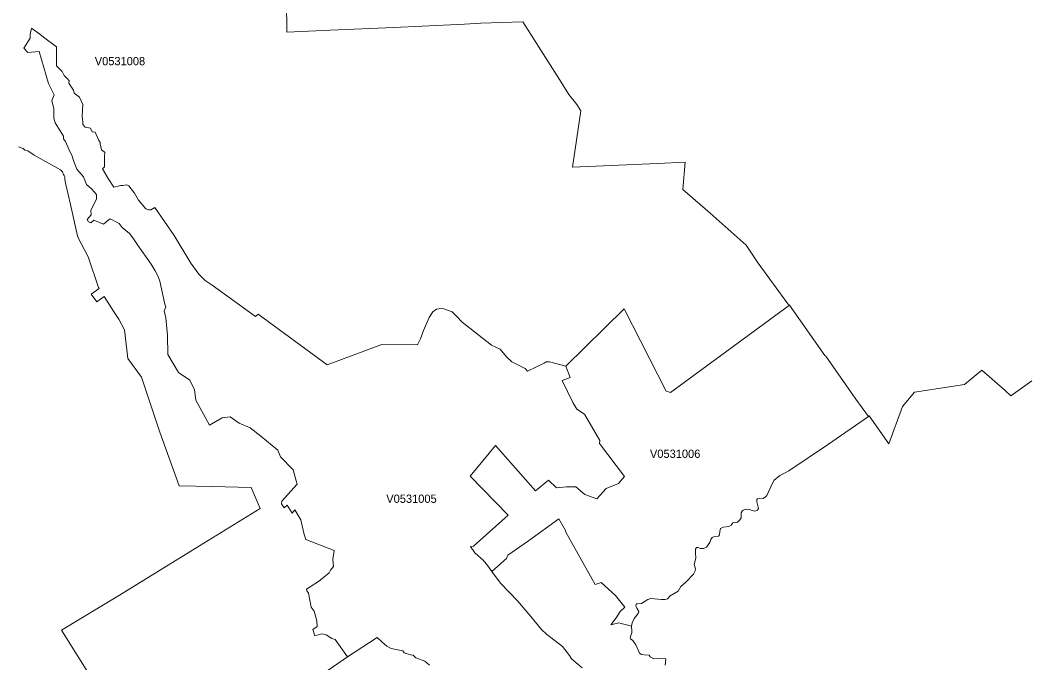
# Model space of a CAD drawing. Extents: x 369010 to 735936, y 6377141 to 6616555.
# Drawn here: x 484375 to 496599, y 6551900 to 6559671 of the extents above; entities that cross this region are included whole.
import ezdxf
from ezdxf.enums import TextEntityAlignment as Align

# ---------------------------------------------------------------- set-up
doc = ezdxf.new("R2010")
doc.units = 0
doc.header["$LTSCALE"] = 40
doc.layers.add('3', color=7, linetype='Continuous', lineweight=13)
doc.layers.add('4', color=7, linetype='Continuous')

msp = doc.modelspace()

# ---------------------------------------------------------------- linework, layer by layer
at = {"layer": '3'}
for points in [[(485403.21, 6558063.01), (485395.6, 6558046.29), (485395.43, 6557896.51), (485371.27, 6557874.83), (485437.63, 6557756.16), (485508.97, 6557652.72), (485577.49, 6557666.29), (485591.55, 6557673.91), (485617.21, 6557671.42), (485663.22, 6557681.69), (485690.03, 6557667.62), (485756.4, 6557580.56), (485805.05, 6557495), (485893.1, 6557390.07), (485926.37, 6557378.65), (485954.83, 6557379.81), (486002.17, 6557406.78), (486236.03, 6557067.83), (486438.6, 6556733.84), (486537.41, 6556601.28), (486611.55, 6556524.48), (486697.12, 6556467.05), (487219.95, 6556086.56), (487254.37, 6556117.18), (488087.35, 6555504.65), (488747.71, 6555750.25), (489180.84, 6555743.96), (489217.91, 6555818.11), (489251.01, 6555916.59), (489320.36, 6556077.45), (489363.89, 6556142.66), (489411.22, 6556174.61), (489467.33, 6556184.87), (489500.59, 6556182.38), (489600.23, 6556142.66), (489651.37, 6556090.2), (489722.37, 6556020.69), (490073.9, 6555740.65), (490182.14, 6555693.82), (490254.96, 6555599.15), (490322.65, 6555540.39), (490483.69, 6555457.31), (490511.82, 6555426.53), (490711.25, 6555525), (490735.58, 6555540.39), (490776.46, 6555540.39), (490975.07, 6555486.44), (491681.77, 6556182.05), (492188.21, 6555183.73), (492241.83, 6555169.67), (493678.24, 6556224.09), (493659.87, 6556242.79), (493301.39, 6556734.84), (493154.75, 6556950.49), (492721.63, 6557337.27), (492388.8, 6557622.43), (492419.09, 6557952.78), (492084.11, 6557936.4), (491053.52, 6557895.52), (491155.96, 6558577.06), (491106.48, 6558652.04), (491011.97, 6558773.52), (490898.94, 6558953.58), (490727.14, 6559219.38), (490452.57, 6559652.67), (489947.45, 6559636.45), (489747.03, 6559623.21), (489235.95, 6559599.05), (488895.01, 6559583.33), (488123.1, 6559551.05), (487601.76, 6559526.39), (487597.46, 6559902.75)], [(487597.46, 6559902.75), (487601.76, 6559526.39), (488123.1, 6559551.05), (488895.01, 6559583.33), (489235.95, 6559599.05), (489747.03, 6559623.21), (489947.45, 6559636.45), (490452.57, 6559652.67), (490727.14, 6559219.38), (490898.94, 6558953.58), (491011.97, 6558773.52), (491106.48, 6558652.04), (491155.96, 6558577.06), (491053.52, 6557895.52), (492084.11, 6557936.4), (492419.09, 6557952.78), (492388.8, 6557622.43), (492721.63, 6557337.27), (493154.75, 6556950.49), (493301.39, 6556734.84), (493659.87, 6556242.79), (493678.24, 6556224.09), (494109.22, 6555615.37), (494118.15, 6555608.25), (494483.26, 6555089.4), (494634.53, 6554878.71), (494645.28, 6554886.16), (494881.29, 6554545.88), (495045.97, 6554999.03), (495191.28, 6555170.66), (495796.53, 6555267.31), (496006.39, 6555439.6), (496290.23, 6555192.51), (496356.26, 6555129.12), (496612.96, 6555308.69)], [(488156.53, 6553148.53), (488171.76, 6553257.43), (487829.33, 6553390.33), (487811.29, 6553451.73), (487769.09, 6553627.66), (487694.94, 6553750.47), (487663, 6553709.59), (487602.92, 6553805.42), (487568.5, 6553773.47), (487536.56, 6553823.29), (487539.04, 6553852.75), (487726.89, 6554059.96), (487714.14, 6554099.52), (487677.73, 6554233.41), (487524.47, 6554389.31), (487489.88, 6554469.91), (487286.15, 6554639.23), (487154.57, 6554740.35), (487024.16, 6554797.94), (486913.93, 6554874.08), (486818.1, 6554863.81), (486666.01, 6554771.79), (486498.68, 6555077.31), (486481.96, 6555198.96), (486427.02, 6555319.12), (486287.83, 6555411.14), (486160.72, 6555628.77), (486154.6, 6555858.66), (486136.72, 6556073.48), (486114.55, 6556154.58), (486136.23, 6556199.43), (486123.48, 6556235.18), (486063.9, 6556515.21), (486043.38, 6556571.48), (486007.63, 6556640.5), (485959.14, 6556719.78), (485793.47, 6556953.8), (485735.71, 6557039.86), (485696.15, 6557093.65), (485606.61, 6557165.15), (485572.19, 6557213.81), (485464.28, 6557267.59), (485436.14, 6557247.24), (485383.85, 6557205.03), (485266.5, 6557254.85), (485228.27, 6557220.43), (485202.62, 6557234.49), (485184.74, 6557261.31), (485232.08, 6557317.41), (485228.27, 6557374.84), (485296.46, 6557505.75), (485297.62, 6557563.18), (485237.71, 6557632.03), (485175.14, 6557685.66), (485140.72, 6557777.68), (485058.96, 6557869.04), (485018.08, 6557973.63), (485005.34, 6558026.1), (484961.98, 6558110.34), (484924.74, 6558203.52), (484896.6, 6558236.62), (484896.6, 6558268.56), (484798.13, 6558430.76), (484780.25, 6558486.86), (484780.25, 6558600.56), (484758.24, 6558700.86), (484785.05, 6558768.55), (484716.2, 6558905.09), (484605.65, 6559292.37), (484466.62, 6559280.95), (484418.13, 6559331.93), (484497.24, 6559454.56), (484494.59, 6559497.93), (484509.98, 6559577.04), (484613.26, 6559504.22), (484656.62, 6559465.98), (484811.86, 6559348.31), (484815.67, 6559118.59), (484883.2, 6559049.74), (484907.03, 6559004.06), (484946.58, 6558963.18), (484965.78, 6558937.7), (484964.46, 6558910.88), (485020.56, 6558826.64), (485025.69, 6558789.73), (485093.39, 6558738.59), (485130.79, 6558649.88), (485125.82, 6558512.02), (485132.11, 6558439.36), (485132.11, 6558409.9), (485158.93, 6558379.28), (485223.47, 6558364.22), (485243.83, 6558322.02), (485279.58, 6558317.06), (485320.29, 6558226.36), (485340.81, 6558193.09), (485341.97, 6558175.22), (485357.36, 6558105.04), (485389.31, 6558080.88), (485403.21, 6558063.01)], [(484946.58, 6558963.18), (484907.03, 6559004.06), (484883.2, 6559049.74), (484815.67, 6559118.59), (484811.86, 6559348.31), (484656.62, 6559465.98), (484613.26, 6559504.22), (484509.98, 6559577.04), (484494.59, 6559497.93), (484497.24, 6559454.56), (484418.13, 6559331.93), (484466.62, 6559280.95), (484605.65, 6559292.37), (484716.2, 6558905.09), (484785.05, 6558768.55), (484758.24, 6558700.86), (484780.25, 6558600.56), (484780.25, 6558486.86), (484798.13, 6558430.76), (484896.6, 6558268.56), (484896.6, 6558236.62), (484924.74, 6558203.52), (484961.98, 6558110.34), (485005.34, 6558026.1), (485018.08, 6557973.63), (485058.96, 6557869.04), (485140.72, 6557777.68), (485175.14, 6557685.66), (485237.71, 6557632.03), (485297.62, 6557563.18), (485296.46, 6557505.75), (485228.27, 6557374.84), (485232.08, 6557317.41), (485184.74, 6557261.31), (485202.62, 6557234.49), (485228.27, 6557220.43), (485266.5, 6557254.85), (485383.85, 6557205.03), (485436.14, 6557247.24), (485464.28, 6557267.59), (485572.19, 6557213.81), (485606.61, 6557165.15), (485696.15, 6557093.65), (485735.71, 6557039.86), (485793.47, 6556953.8), (485959.14, 6556719.78), (486007.63, 6556640.5), (486043.38, 6556571.48), (486063.9, 6556515.21), (486123.48, 6556235.18), (486136.23, 6556199.43), (486114.55, 6556154.58), (486136.72, 6556073.48), (486154.6, 6555858.66), (486160.72, 6555628.77), (486287.83, 6555411.14), (486427.02, 6555319.12), (486481.96, 6555198.96), (486498.68, 6555077.31), (486666.01, 6554771.79), (486818.1, 6554863.81), (486913.93, 6554874.08), (487024.16, 6554797.94), (487154.57, 6554740.35), (487286.15, 6554639.23), (487489.88, 6554469.91), (487524.47, 6554389.31), (487677.73, 6554233.41), (487714.14, 6554099.52), (487726.89, 6554059.96), (487539.04, 6553852.75), (487536.56, 6553823.29), (487568.5, 6553773.47), (487602.92, 6553805.42), (487663, 6553709.59), (487694.94, 6553750.47), (487769.09, 6553627.66), (487811.29, 6553451.73), (487829.33, 6553390.33), (488171.76, 6553257.43), (488156.53, 6553148.53), (488164.31, 6553062.97), (488129.72, 6553020.76), (488110.52, 6552987.5), (488047.96, 6552933.71), (487982.75, 6552882.57), (487838.44, 6552791.87), (487841.75, 6552769.03), (487863.43, 6552740.89), (487894.87, 6552573.4), (487929.3, 6552524.91), (487962.56, 6552408.56), (487966.37, 6552336.9), (487912.75, 6552303.63), (487939.56, 6552227), (488023.97, 6552248.69), (488073.78, 6552235.94), (488142.3, 6552193.41), (488183.18, 6552179.34), (488332.8, 6551970.97)], [(491045.08, 6551949.29), (491018.26, 6551986.36), (490932.53, 6552098.41), (490739.55, 6552245.38), (490681.79, 6552300.49), (490550.22, 6552459.21), (490388.19, 6552650.2), (490186.28, 6552863.86), (490079.69, 6553005.2), (490029.71, 6553073.06), (489973.6, 6553140.75), (489875.79, 6553229.46), (489819.52, 6553307.58), (489857.92, 6553311.39), (490277.63, 6553684.43), (489818.86, 6554156.12), (490123.55, 6554528.5), (490606.99, 6553980.68), (490765.54, 6554109.78), (490860.87, 6554016.27), (490980.86, 6554027.69), (491097.21, 6554029.01), (491203.3, 6553933.19), (491351.59, 6553881.38), (491462.81, 6554006.83), (491609.77, 6554069.39), (491682.6, 6554153.8), (491380.22, 6554553.83), (491385.35, 6554587.09), (491198.83, 6554906.18), (491107.97, 6554966.26), (491060.8, 6555049.34), (490930.55, 6555313.16), (491025.21, 6555351.55), (490975.07, 6555486.44), (490776.46, 6555540.39), (490735.58, 6555540.39), (490711.25, 6555525), (490511.82, 6555426.53), (490483.69, 6555457.31), (490322.65, 6555540.39), (490254.96, 6555599.15), (490182.14, 6555693.82), (490073.9, 6555740.65), (489722.37, 6556020.69), (489651.37, 6556090.2), (489600.23, 6556142.66), (489500.59, 6556182.38), (489467.33, 6556184.87), (489411.22, 6556174.61), (489363.89, 6556142.66), (489320.36, 6556077.45), (489251.01, 6555916.59), (489217.91, 6555818.11), (489180.84, 6555743.96), (488747.71, 6555750.25), (488087.35, 6555504.65), (487254.37, 6556117.18), (487219.95, 6556086.56), (486697.12, 6556467.05), (486611.55, 6556524.48), (486537.41, 6556601.28), (486438.6, 6556733.84), (486236.03, 6557067.83), (486002.17, 6557406.78), (485954.83, 6557379.81), (485926.37, 6557378.65), (485893.1, 6557390.07), (485805.05, 6557495), (485756.4, 6557580.56), (485690.03, 6557667.62), (485663.22, 6557681.69), (485617.21, 6557671.42), (485591.55, 6557673.91), (485577.49, 6557666.29), (485508.97, 6557652.72), (485437.63, 6557756.16), (485371.27, 6557874.83), (485395.43, 6557896.51), (485395.6, 6558046.29), (485403.21, 6558063.01), (485389.31, 6558080.88), (485357.36, 6558105.04), (485341.97, 6558175.22), (485340.81, 6558193.09), (485320.29, 6558226.36), (485279.58, 6558317.06), (485243.83, 6558322.02), (485223.47, 6558364.22), (485158.93, 6558379.28), (485132.11, 6558409.9), (485132.11, 6558439.36), (485125.82, 6558512.02), (485130.79, 6558649.88), (485093.39, 6558738.59), (485025.69, 6558789.73), (485020.56, 6558826.64), (484964.46, 6558910.88), (484965.78, 6558937.7), (484946.58, 6558963.18)], [(485271.63, 6551658.83), (484875.42, 6552292.54), (485554.48, 6552704.98), (485680.76, 6552783.59), (486437.11, 6553250.48), (487277.71, 6553764.54), (487167.81, 6554019.91), (486697.78, 6554032.82), (486297.59, 6554038.28), (486064.07, 6554688.05), (485841.3, 6555354.04), (485678.61, 6555581.77), (485656.6, 6555753.07), (485634.58, 6555926.52), (485566.07, 6556054.45), (485503.84, 6556152.1), (485392.29, 6556328.52), (485300.6, 6556264.81), (485233.73, 6556359.8), (485330.55, 6556426.17), (485321.95, 6556439.74), (485197.49, 6556809.15), (485071.37, 6557046.32), (485047.54, 6557152.73), (484982, 6557443.69), (484926.89, 6557684), (484915.97, 6557746.73), (484916.46, 6557778.84), (484906.2, 6557793.07), (484897.59, 6557806.64), (484886.34, 6557836.6), (484863.17, 6557862.91), (484754.27, 6557922.49), (484545.73, 6558039.17), (484467.45, 6558090.15), (484429.38, 6558101.4), (484408.7, 6558118.28), (484354.41, 6558138.48)], [(484354.41, 6558138.48), (484408.7, 6558118.28), (484429.38, 6558101.4), (484467.45, 6558090.15), (484545.73, 6558039.17), (484754.27, 6557922.49), (484863.17, 6557862.91), (484886.34, 6557836.6), (484897.59, 6557806.64), (484906.2, 6557793.07), (484916.46, 6557778.84), (484915.97, 6557746.73), (484926.89, 6557684), (484982, 6557443.69), (485047.54, 6557152.73), (485071.37, 6557046.32), (485197.49, 6556809.15), (485321.95, 6556439.74), (485330.55, 6556426.17), (485233.73, 6556359.8), (485300.6, 6556264.81), (485392.29, 6556328.52), (485503.84, 6556152.1), (485566.07, 6556054.45), (485634.58, 6555926.52), (485656.6, 6555753.07), (485678.61, 6555581.77), (485841.3, 6555354.04), (486064.07, 6554688.05), (486297.59, 6554038.28), (486697.78, 6554032.82), (487167.81, 6554019.91), (487277.71, 6553764.54), (486437.11, 6553250.48), (485680.76, 6552783.59), (485554.48, 6552704.98), (484875.42, 6552292.54), (485271.63, 6551658.83)], [(493678.24, 6556224.09), (492241.83, 6555169.67), (492188.21, 6555183.73), (491681.77, 6556182.05), (490975.07, 6555486.44), (491025.21, 6555351.55), (490930.55, 6555313.16), (491060.8, 6555049.34), (491107.97, 6554966.26), (491198.83, 6554906.18), (491385.35, 6554587.09), (491380.22, 6554553.83), (491682.6, 6554153.8), (491609.77, 6554069.39), (491462.81, 6554006.83), (491351.59, 6553881.38), (491203.3, 6553933.19), (491097.21, 6554029.01), (490980.86, 6554027.69), (490860.87, 6554016.27), (490765.54, 6554109.78), (490606.99, 6553980.68), (490123.55, 6554528.5), (489818.86, 6554156.12), (490277.63, 6553684.43), (489857.92, 6553311.39), (489819.52, 6553307.58), (489875.79, 6553229.46), (489973.6, 6553140.75), (490029.71, 6553073.06), (490079.69, 6553005.2), (490258.1, 6553159.29), (490272.17, 6553200.17), (490521.59, 6553376.1), (490890.83, 6553639.58), (490971.43, 6553501.39), (490973.91, 6553479.7), (491328.42, 6552846.65), (491402.56, 6552872.3), (491575.18, 6552712.43), (491689.88, 6552573.4), (491632.28, 6552518.29), (491583.79, 6552441.66), (491517.26, 6552357.26), (491614.41, 6552381.59), (491767.83, 6552343.02), (491776.77, 6552382.91), (491800.77, 6552435.54), (491848.93, 6552493.96), (491858.2, 6552520.61), (491833.37, 6552558.84), (491820.96, 6552588.13), (491823.61, 6552603.36), (491831.55, 6552613.62), (491890.8, 6552617.92), (491933.67, 6552645.56), (491965.77, 6552666.75), (492004.01, 6552678.33), (492131.77, 6552663.77), (492176.79, 6552663.11), (492202.61, 6552674.03), (492237.2, 6552707.63), (492332.37, 6552765.89), (492365.47, 6552820.83), (492424.22, 6552872.8), (492517.73, 6552972.6), (492539.25, 6553011.49), (492544.38, 6553037.64), (492527.16, 6553088.29), (492548.35, 6553165.41), (492544.38, 6553229.96), (492541.73, 6553275.8), (492553.98, 6553294.51), (492576.15, 6553292.52), (492602.3, 6553279.94), (492639.71, 6553281.43), (492676.12, 6553297.32), (492694.49, 6553327.44), (492715.84, 6553353.59), (492730.4, 6553391.33), (492743.81, 6553414.5), (492771.28, 6553426.25), (492821.93, 6553430.88), (492833.84, 6553445.28), (492836.16, 6553488.97), (492846.09, 6553523.4), (492878.69, 6553539.12), (492946.39, 6553548.39), (492974.02, 6553563.28), (492996.04, 6553590.43), (493050.65, 6553599.03), (493079.12, 6553629.15), (493096.99, 6553653.32), (493094.68, 6553712.4), (493107.92, 6553734.41), (493120.99, 6553745.01), (493161.71, 6553756.1), (493197.29, 6553751.96), (493228.73, 6553741.53), (493259.02, 6553735.08)], [(493259.02, 6553735.08), (493292.29, 6553746.17), (493306.52, 6553764.7), (493285.34, 6553848.28), (493285.01, 6553872.78), (493294.27, 6553883.53), (493311.16, 6553890.49), (493362.46, 6553888.17), (493390.76, 6553906.04), (493407.31, 6553921.77), (493479.14, 6554080.98), (493493.21, 6554107.63), (493563.72, 6554162.9), (493620.81, 6554192.36), (493671.62, 6554221.33), (494151.92, 6554544.72), (494634.53, 6554878.71), (494483.26, 6555089.4), (494118.15, 6555608.25), (494109.22, 6555615.37), (493678.24, 6556224.09)], [(496612.96, 6555308.69), (496356.26, 6555129.12), (496290.23, 6555192.51), (496006.39, 6555439.6), (495796.53, 6555267.31), (495191.28, 6555170.66), (495045.97, 6554999.03), (494881.29, 6554545.88), (494645.28, 6554886.16), (494634.53, 6554878.71)], [(494634.53, 6554878.71), (494151.92, 6554544.72), (493671.62, 6554221.33), (493620.81, 6554192.36), (493563.72, 6554162.9), (493493.21, 6554107.63), (493479.14, 6554080.98), (493407.31, 6553921.77), (493390.76, 6553906.04), (493362.46, 6553888.17), (493311.16, 6553890.49), (493294.27, 6553883.53), (493285.01, 6553872.78), (493285.34, 6553848.28), (493306.52, 6553764.7), (493292.29, 6553746.17), (493259.02, 6553735.08), (493228.73, 6553741.53), (493197.29, 6553751.96), (493161.71, 6553756.1), (493120.99, 6553745.01), (493107.92, 6553734.41), (493094.68, 6553712.4), (493096.99, 6553653.32), (493079.12, 6553629.15), (493050.65, 6553599.03), (492996.04, 6553590.43), (492974.02, 6553563.28), (492946.39, 6553548.39), (492878.69, 6553539.12), (492846.09, 6553523.4), (492836.16, 6553488.97), (492833.84, 6553445.28), (492821.93, 6553430.88), (492771.28, 6553426.25), (492743.81, 6553414.5), (492730.4, 6553391.33), (492715.84, 6553353.59), (492694.49, 6553327.44), (492676.12, 6553297.32), (492639.71, 6553281.43), (492602.3, 6553279.94), (492576.15, 6553292.52), (492553.98, 6553294.51), (492541.73, 6553275.8), (492544.38, 6553229.96), (492548.35, 6553165.41), (492527.16, 6553088.29), (492544.38, 6553037.64), (492539.25, 6553011.49), (492517.73, 6552972.6), (492424.22, 6552872.8), (492365.47, 6552820.83), (492332.37, 6552765.89), (492237.2, 6552707.63), (492202.61, 6552674.03), (492176.79, 6552663.11), (492131.77, 6552663.77), (492004.01, 6552678.33), (491965.77, 6552666.75), (491933.67, 6552645.56), (491890.8, 6552617.92), (491831.55, 6552613.62), (491823.61, 6552603.36), (491820.96, 6552588.13), (491833.37, 6552558.84), (491858.2, 6552520.61), (491848.93, 6552493.96), (491800.77, 6552435.54), (491776.77, 6552382.91), (491767.83, 6552343.02), (491774.78, 6552282.45), (491773.13, 6552261.76), (491755.25, 6552218.23), (491752.27, 6552201.35), (491758.56, 6552188.77), (491785.71, 6552167.92), (491819.63, 6552115.29), (491855.88, 6552036.84), (491866.64, 6552015.82), (491888.15, 6551999.27), (491924.07, 6551995.96), (491981, 6551991), (491994.57, 6551972.29), (492025.85, 6551956.9), (492032.64, 6551949.12), (492133.1, 6551955.74), (492178.94, 6551951.77), (492183.74, 6551944.99), (492184.9, 6551942.34), (492174.97, 6551869.18)], [(492174.97, 6551869.18), (492184.9, 6551942.34), (492183.74, 6551944.99), (492178.94, 6551951.77), (492133.1, 6551955.74), (492032.64, 6551949.12), (492025.85, 6551956.9), (491994.57, 6551972.29), (491981, 6551991), (491924.07, 6551995.96), (491888.15, 6551999.27), (491866.64, 6552015.82), (491855.88, 6552036.84), (491819.63, 6552115.29), (491785.71, 6552167.92), (491758.56, 6552188.77), (491752.27, 6552201.35), (491755.25, 6552218.23), (491773.13, 6552261.76), (491774.78, 6552282.45), (491767.83, 6552343.02), (491614.41, 6552381.59), (491517.26, 6552357.26), (491583.79, 6552441.66), (491632.28, 6552518.29), (491689.88, 6552573.4), (491575.18, 6552712.43), (491402.56, 6552872.3), (491328.42, 6552846.65), (490973.91, 6553479.7), (490971.43, 6553501.39), (490890.83, 6553639.58), (490521.59, 6553376.1), (490272.17, 6553200.17), (490258.1, 6553159.29), (490079.69, 6553005.2), (490186.28, 6552863.86), (490388.19, 6552650.2), (490550.22, 6552459.21), (490681.79, 6552300.49), (490739.55, 6552245.38), (490932.53, 6552098.41), (491018.26, 6551986.36), (491045.08, 6551949.29), (491172.84, 6551838.07)], [(487928.63, 6551694.25), (488332.8, 6551970.97), (488183.18, 6552179.34), (488142.3, 6552193.41), (488073.78, 6552235.94), (488023.97, 6552248.69), (487939.56, 6552227), (487912.75, 6552303.63), (487966.37, 6552336.9), (487962.56, 6552408.56), (487929.3, 6552524.91), (487894.87, 6552573.4), (487863.43, 6552740.89), (487841.75, 6552769.03), (487838.44, 6552791.87), (487982.75, 6552882.57), (488047.96, 6552933.71), (488110.52, 6552987.5), (488129.72, 6553020.76), (488164.31, 6553062.97), (488156.53, 6553148.53)], [(489325.49, 6551870.18), (489269.22, 6551917.51), (489161.81, 6551959.05), (489128.54, 6551991), (489095.27, 6551997.45), (489021.13, 6552020.46), (489001.93, 6552043.46), (488860.09, 6552072.92), (488808.29, 6552101.22), (488749.37, 6552152.36), (488693.26, 6552207.31), (488332.8, 6551970.97), (487928.63, 6551694.25)], [(488332.8, 6551970.97), (488693.26, 6552207.31), (488749.37, 6552152.36), (488808.29, 6552101.22), (488860.09, 6552072.92), (489001.93, 6552043.46), (489021.13, 6552020.46), (489095.27, 6551997.45), (489128.54, 6551991), (489161.81, 6551959.05), (489269.22, 6551917.51), (489325.49, 6551870.18)], [(491172.84, 6551838.07), (491045.08, 6551949.29)]]:
    msp.add_lwpolyline(points, dxfattribs=at)

# ---------------------------------------------------------------- texts
at = {"layer": '4'}
for s, p in [('V0531008', (485581.38, 6559126.52)), ('V0531006', (492296.73, 6554377.72)), ('V0531005', (489107.61, 6553834.08))]:
    msp.add_text(s, height=100, dxfattribs=at).set_placement(p, align=Align.CENTER)

doc.saveas('drawing.dxf')
